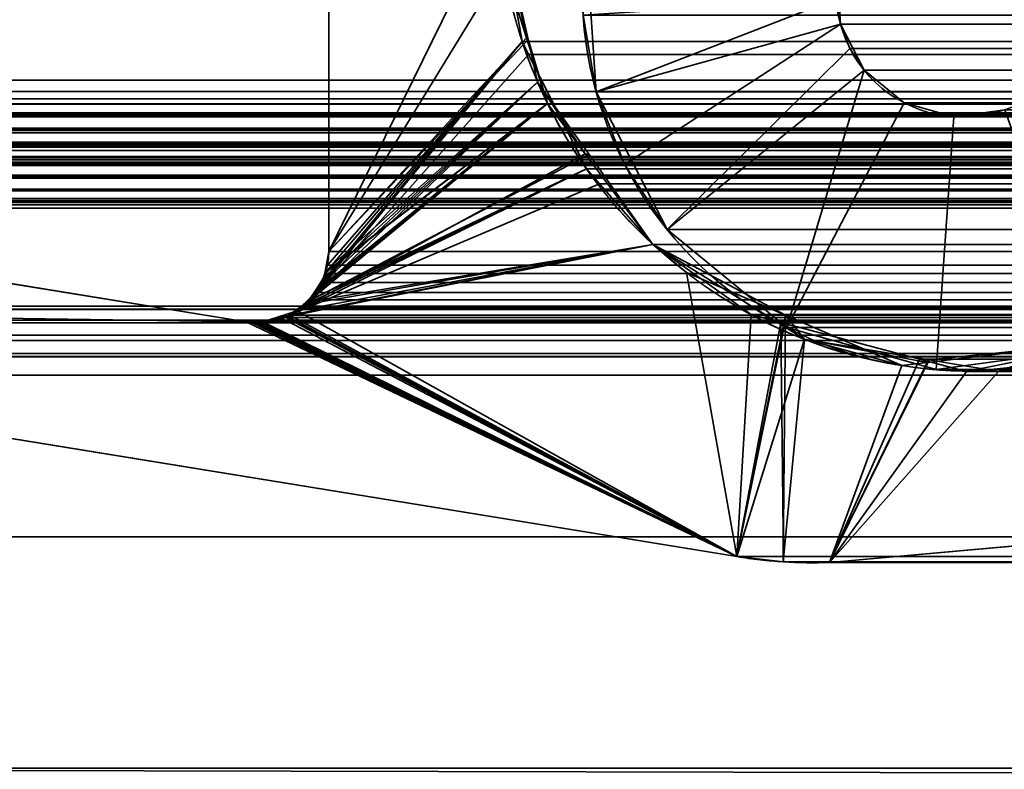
# Model space of a CAD drawing. Header units: millimetres. Extents: x -493 to 6693, y -115 to 145.
# Tile 394 of 656: x 1144.17 to 1150, y 1.64 to 6.08. Entities that reach past the tile are written whole.
import ezdxf

# ---------------------------------------------------------------- set-up
doc = ezdxf.new("R2010")
doc.units = ezdxf.units.MM
doc.layers.add('151', color=7, linetype='Continuous', true_color=0xffffff)

# ---------------------------------------------------------------- blocks, each defined once
blk = doc.blocks.new('UG_SURFACE_002')
at = {"layer": '151', "color": 252, "linetype": 'Continuous', "lineweight": 35}
for points in [[(2042.5, -15, 2200.2499), (2042.5, 135, 2200.2499), (957.5, 135, 2200.2499), (957.5, -15, 2200.2499)], [(1107.5, -15, 2050.2501), (1107.5, 135, 2050.2501), (1892.5, 135, 2050.2501), (1892.5, -15, 2050.2501)]]:
    blk.add_3dface(points, dxfattribs=at)
blk = doc.blocks.new('UG_SURFACE_115')
at = {"layer": '151', "color": 252, "linetype": 'Continuous', "lineweight": 35}
for points in [[(1147.5818, 5.6487, 2009.6681), (1147.5048, 6.1028, 2009.7451), (1147.5219, 6.5631, -7.75)], [(1147.5219, 6.5631, -7.75), (1147.5818, 5.6487, -7.75), (1147.5818, 5.6487, 2009.6681)], [(1149.0073, 6.3544, -7.75), (1149.0272, 6.0496, -7.75), (1147.5818, 5.6487, -7.75), (1147.5219, 6.5631, -7.75)], [(1149.0073, 6.3544, -7.75), (1149.0016, 6.2009, 2008.2483), (1149.0272, 6.0496, 2008.2228)], [(1149.0272, 6.0496, 2008.2228), (1149.0272, 6.0496, -7.75), (1149.0073, 6.3544, -7.75)], [(1149.0016, 6.2009, 2008.2483), (1147.5048, 6.1028, 2009.7451), (1147.5818, 5.6487, 2009.6681)], [(1147.5818, 5.6487, 2009.6681), (1147.7497, 5.2198, 2009.5003), (1149.0272, 6.0496, 2008.2228), (1149.0016, 6.2009, 2008.2483)], [(1149.0272, 6.0496, -7.75), (1149.1672, 5.778, -7.75), (1148.0014, 4.834, -7.75), (1147.5818, 5.6487, -7.75)], [(1149.0833, 5.9066, 2008.1668), (1149.0272, 6.0496, 2008.2228), (1147.7497, 5.2198, 2009.5003), (1148.0014, 4.834, 2009.2485)], [(1149.0272, 6.0496, -7.75), (1149.0833, 5.9066, 2008.1668), (1149.1672, 5.778, 2008.0829)], [(1149.0272, 6.0496, -7.75), (1149.0272, 6.0496, 2008.2228), (1149.0833, 5.9066, 2008.1668)], [(1149.1672, 5.778, 2008.0829), (1149.1672, 5.778, -7.75), (1149.0272, 6.0496, -7.75)], [(1148.0014, 4.834, 2009.2485), (1148.7111, 4.2542, 2008.539), (1149.1672, 5.778, 2008.0829), (1149.0833, 5.9066, 2008.1668)], [(1148.7111, 4.2542, -7.75), (1148.0014, 4.834, -7.75), (1149.1672, 5.778, -7.75), (1149.4037, 5.5847, -7.75)], [(1148.7111, 4.2542, 2008.539), (1149.4037, 5.5847, 2007.8464), (1149.1672, 5.778, 2008.0829)], [(1149.4037, 5.5847, 2007.8464), (1149.4037, 5.5847, -7.75), (1149.1672, 5.778, -7.75), (1149.1672, 5.778, 2008.0829)], [(1147.5818, 5.6487, -7.75), (1148.0014, 4.834, -7.75), (1148.0014, 4.834, 2009.2485)], [(1148.0014, 4.834, 2009.2485), (1147.7497, 5.2198, 2009.5003), (1147.5818, 5.6487, -7.75)], [(1147.7497, 5.2198, 2009.5003), (1147.5818, 5.6487, 2009.6681), (1147.5818, 5.6487, -7.75)], [(1149.6977, 5.5018, 2007.5524), (1149.4037, 5.5847, 2007.8464), (1148.7111, 4.2542, 2008.539), (1149.593, 4.0055, 2007.6571)], [(1149.4037, 5.5847, -7.75), (1149.6977, 5.5018, -7.75), (1149.593, 4.0055, -7.75), (1148.7111, 4.2542, -7.75)], [(1149.6977, 5.5018, 2007.5524), (1149.6977, 5.5018, -7.75), (1149.4037, 5.5847, -7.75), (1149.4037, 5.5847, 2007.8464)], [(1149.593, 4.0055, 2007.6571), (1150.501, 4.1291, 2006.7489), (1150.0003, 5.543, 2007.2496), (1149.6977, 5.5018, 2007.5524)], [(1149.6977, 5.5018, -7.75), (1150.0003, 5.543, -7.75), (1150.501, 4.1291, -7.75), (1149.593, 4.0055, -7.75)], [(1150.0003, 5.543, 2007.2496), (1150.0003, 5.543, -7.75), (1149.6977, 5.5018, -7.75), (1149.6977, 5.5018, 2007.5524)], [(1148.0014, 4.834, 2009.2485), (1148.0014, 4.834, -7.75), (1148.7111, 4.2542, -7.75), (1148.7111, 4.2542, 2008.539)], [(1148.7111, 4.2542, 2008.539), (1148.7111, 4.2542, -7.75), (1149.593, 4.0055, -7.75), (1149.593, 4.0055, 2007.6571)], [(1149.593, 4.0055, 2007.6571), (1149.593, 4.0055, -7.75), (1150.501, 4.1291, -7.75), (1150.501, 4.1291, 2006.7489)]]:
    blk.add_3dface(points, dxfattribs=at)
blk = doc.blocks.new('UG_SURFACE_116')
at = {"layer": '151', "color": 252, "linetype": 'Continuous', "lineweight": 35}
for points in [[(1147.5818, 5.6487, 2009.6681), (1147.5048, 6.1028, 2009.7451), (1147.5219, 6.5631, -7.75)], [(1147.5219, 6.5631, -7.75), (1147.5818, 5.6487, -7.75), (1147.5818, 5.6487, 2009.6681)], [(1149.0073, 6.3544, -7.75), (1149.0272, 6.0496, -7.75), (1147.5818, 5.6487, -7.75), (1147.5219, 6.5631, -7.75)], [(1149.0073, 6.3544, -7.75), (1149.0016, 6.2009, 2008.2483), (1149.0272, 6.0496, 2008.2228)], [(1149.0272, 6.0496, 2008.2228), (1149.0272, 6.0496, -7.75), (1149.0073, 6.3544, -7.75)], [(1149.0016, 6.2009, 2008.2483), (1147.5048, 6.1028, 2009.7451), (1147.5818, 5.6487, 2009.6681)], [(1147.5818, 5.6487, 2009.6681), (1147.7497, 5.2198, 2009.5003), (1149.0272, 6.0496, 2008.2228), (1149.0016, 6.2009, 2008.2483)], [(1149.0272, 6.0496, -7.75), (1149.1672, 5.778, -7.75), (1148.0014, 4.834, -7.75), (1147.5818, 5.6487, -7.75)], [(1149.0833, 5.9066, 2008.1668), (1149.0272, 6.0496, 2008.2228), (1147.7497, 5.2198, 2009.5003), (1148.0014, 4.834, 2009.2485)], [(1149.0272, 6.0496, -7.75), (1149.0833, 5.9066, 2008.1668), (1149.1672, 5.778, 2008.0829)], [(1149.0272, 6.0496, -7.75), (1149.0272, 6.0496, 2008.2228), (1149.0833, 5.9066, 2008.1668)], [(1149.1672, 5.778, 2008.0829), (1149.1672, 5.778, -7.75), (1149.0272, 6.0496, -7.75)], [(1148.0014, 4.834, 2009.2485), (1148.7111, 4.2542, 2008.539), (1149.1672, 5.778, 2008.0829), (1149.0833, 5.9066, 2008.1668)], [(1148.7111, 4.2542, -7.75), (1148.0014, 4.834, -7.75), (1149.1672, 5.778, -7.75), (1149.4037, 5.5847, -7.75)], [(1148.7111, 4.2542, 2008.539), (1149.4037, 5.5847, 2007.8464), (1149.1672, 5.778, 2008.0829)], [(1149.4037, 5.5847, 2007.8464), (1149.4037, 5.5847, -7.75), (1149.1672, 5.778, -7.75), (1149.1672, 5.778, 2008.0829)], [(1147.5818, 5.6487, -7.75), (1148.0014, 4.834, -7.75), (1148.0014, 4.834, 2009.2485)], [(1148.0014, 4.834, 2009.2485), (1147.7497, 5.2198, 2009.5003), (1147.5818, 5.6487, -7.75)], [(1147.7497, 5.2198, 2009.5003), (1147.5818, 5.6487, 2009.6681), (1147.5818, 5.6487, -7.75)], [(1149.6977, 5.5018, 2007.5524), (1149.4037, 5.5847, 2007.8464), (1148.7111, 4.2542, 2008.539), (1149.593, 4.0055, 2007.6571)], [(1149.4037, 5.5847, -7.75), (1149.6977, 5.5018, -7.75), (1149.593, 4.0055, -7.75), (1148.7111, 4.2542, -7.75)], [(1149.6977, 5.5018, 2007.5524), (1149.6977, 5.5018, -7.75), (1149.4037, 5.5847, -7.75), (1149.4037, 5.5847, 2007.8464)], [(1149.593, 4.0055, 2007.6571), (1150.501, 4.1291, 2006.7489), (1150.0003, 5.543, 2007.2496), (1149.6977, 5.5018, 2007.5524)], [(1149.6977, 5.5018, -7.75), (1150.0003, 5.543, -7.75), (1150.501, 4.1291, -7.75), (1149.593, 4.0055, -7.75)], [(1150.0003, 5.543, 2007.2496), (1150.0003, 5.543, -7.75), (1149.6977, 5.5018, -7.75), (1149.6977, 5.5018, 2007.5524)], [(1148.0014, 4.834, 2009.2485), (1148.0014, 4.834, -7.75), (1148.7111, 4.2542, -7.75), (1148.7111, 4.2542, 2008.539)], [(1148.7111, 4.2542, 2008.539), (1148.7111, 4.2542, -7.75), (1149.593, 4.0055, -7.75), (1149.593, 4.0055, 2007.6571)], [(1149.593, 4.0055, 2007.6571), (1149.593, 4.0055, -7.75), (1150.501, 4.1291, -7.75), (1150.501, 4.1291, 2006.7489)]]:
    blk.add_3dface(points, dxfattribs=at)
blk = doc.blocks.new('UG_SURFACE_118')
at = {"layer": '151', "color": 252, "linetype": 'Continuous', "lineweight": 35}
for points in [[(1135.5, -21.92, 2021.75), (1864.5, -21.92, 2021.75), (1864.5, 12.92, 2021.75), (1135.5, 12.92, 2021.75)], [(1137, -21.92, 2020.2501), (1137, 12.92, 2020.2501), (1863, 12.92, 2020.2501), (1863, -21.92, 2020.2501)], [(1147.5818, 5.6487, 2009.6681), (1147.5048, 6.1028, 2009.7451), (1149.0016, 6.2009, 2008.2483)], [(1149.0016, 6.2009, 2008.2483), (1149.0272, 6.0496, 2008.2228), (1147.7497, 5.2198, 2009.5003), (1147.5818, 5.6487, 2009.6681)], [(1850.9984, 6.2009, 2008.2483), (1850.9728, 6.0496, 2008.2228), (1149.0272, 6.0496, 2008.2228), (1149.0016, 6.2009, 2008.2483)], [(1147.5048, 6.1028, 2009.7451), (1147.5818, 5.6487, 2009.6681), (1852.4182, 5.6487, 2009.6681), (1852.4952, 6.1028, 2009.7451)], [(1148.0014, 4.834, 2009.2485), (1147.7497, 5.2198, 2009.5003), (1149.0272, 6.0496, 2008.2228), (1149.0833, 5.9066, 2008.1668)], [(1149.0272, 6.0496, 2008.2228), (1850.9728, 6.0496, 2008.2228), (1850.9167, 5.9066, 2008.1668)], [(1149.0833, 5.9066, 2008.1668), (1149.0272, 6.0496, 2008.2228), (1850.9167, 5.9066, 2008.1668)], [(1149.0833, 5.9066, 2008.1668), (1149.1672, 5.778, 2008.0829), (1148.7111, 4.2542, 2008.539), (1148.0014, 4.834, 2009.2485)], [(1850.9167, 5.9066, 2008.1668), (1850.8328, 5.778, 2008.0829), (1149.1672, 5.778, 2008.0829), (1149.0833, 5.9066, 2008.1668)], [(1149.1672, 5.778, 2008.0829), (1149.4037, 5.5847, 2007.8464), (1148.7111, 4.2542, 2008.539)], [(1850.5963, 5.5847, 2007.8464), (1149.4037, 5.5847, 2007.8464), (1149.1672, 5.778, 2008.0829), (1850.8328, 5.778, 2008.0829)], [(1852.2503, 5.2198, 2009.5003), (1147.5818, 5.6487, 2009.6681), (1147.7497, 5.2198, 2009.5003)], [(1852.2503, 5.2198, 2009.5003), (1852.4182, 5.6487, 2009.6681), (1147.5818, 5.6487, 2009.6681)], [(1149.593, 4.0055, 2007.6571), (1148.7111, 4.2542, 2008.539), (1149.4037, 5.5847, 2007.8464), (1149.6977, 5.5018, 2007.5524)], [(1850.3023, 5.5018, 2007.5524), (1149.6977, 5.5018, 2007.5524), (1149.4037, 5.5847, 2007.8464), (1850.5963, 5.5847, 2007.8464)], [(1149.6977, 5.5018, 2007.5524), (1150.0003, 5.543, 2007.2496), (1150.501, 4.1291, 2006.7489), (1149.593, 4.0055, 2007.6571)], [(1849.9997, 5.543, 2007.2496), (1150.0003, 5.543, 2007.2496), (1149.6977, 5.5018, 2007.5524), (1850.3023, 5.5018, 2007.5524)], [(1147.7497, 5.2198, 2009.5003), (1148.0014, 4.834, 2009.2485), (1851.9986, 4.834, 2009.2485), (1852.2503, 5.2198, 2009.5003)], [(1851.9986, 4.834, 2009.2485), (1148.0014, 4.834, 2009.2485), (1148.7111, 4.2542, 2008.539), (1851.2889, 4.2542, 2008.539)], [(1851.2889, 4.2542, 2008.539), (1148.7111, 4.2542, 2008.539), (1149.593, 4.0055, 2007.6571), (1850.407, 4.0055, 2007.6571)], [(1850.407, 4.0055, 2007.6571), (1149.593, 4.0055, 2007.6571), (1150.501, 4.1291, 2006.7489), (1849.499, 4.1291, 2006.7489)]]:
    blk.add_3dface(points, dxfattribs=at)
blk = doc.blocks.new('UG_SURFACE_121')
at = {"layer": '151', "color": 7, "linetype": 'Continuous', "lineweight": 35}
for points in [[(1146, 4.7035, -7.75), (1146, 10.8277, -7.75), (1147.0021, 10.5427, -7.75), (1147.0021, 6.7467, -7.75)], [(1147.0021, 6.7467, 2010.2479), (1147.0021, 10.5427, 2010.2479), (1146, 10.8277, 2011.25), (1146, 4.7035, 2011.25)], [(1146, 10.8277, -7.75), (1146, 4.7035, -7.75), (1146, 4.7035, 2011.25), (1146, 10.8277, 2011.25)], [(1146, 4.7035, -7.75), (1147.0021, 6.7467, -7.75), (1147.179, 5.9591, -7.75)], [(1146, 4.7035, 2011.25), (1147.0351, 6.3975, 2010.215), (1147.0021, 6.7467, 2010.2479)], [(1147.0021, 6.7467, -7.75), (1147.0351, 6.3975, 2010.215), (1147.1709, 5.9688, 2010.0791)], [(1147.1709, 5.9688, 2010.0791), (1147.179, 5.9591, -7.75), (1147.0021, 6.7467, -7.75)], [(1147.1709, 5.9688, 2010.0791), (1147.0351, 6.3975, 2010.215), (1146, 4.7035, 2011.25)], [(1147.179, 5.9591, -7.75), (1147.2358, 5.7063, -7.75), (1145.9777, 4.5852, -7.75), (1146, 4.7035, -7.75)], [(1147.2942, 5.5802, 2009.9559), (1147.1709, 5.9688, 2010.0791), (1146, 4.7035, 2011.25), (1145.9823, 4.5845, 2011.2677)], [(1147.179, 5.9591, -7.75), (1147.1709, 5.9688, 2010.0791), (1147.2942, 5.5802, 2009.9559)], [(1147.2942, 5.5802, 2009.9559), (1147.2358, 5.7063, -7.75), (1147.179, 5.9591, -7.75)], [(1145.8768, 4.4054, -7.75), (1147.2358, 5.7063, -7.75), (1147.5401, 5.278, -7.75)], [(1147.2358, 5.7063, -7.75), (1145.8768, 4.4054, -7.75), (1145.929, 4.4852, -7.75)], [(1145.929, 4.4852, -7.75), (1145.9711, 4.5494, -7.75), (1147.2358, 5.7063, -7.75)], [(1147.2358, 5.7063, -7.75), (1145.9711, 4.5494, -7.75), (1145.9777, 4.5852, -7.75)], [(1147.2358, 5.7063, -7.75), (1147.2942, 5.5802, 2009.9559), (1147.5168, 5.2824, 2009.7332)], [(1147.5168, 5.2824, 2009.7332), (1147.5401, 5.278, -7.75), (1147.2358, 5.7063, -7.75)], [(1147.5168, 5.2824, 2009.7332), (1147.2942, 5.5802, 2009.9559), (1145.8126, 4.3527, 2011.4374)], [(1145.8502, 4.3903, 2011.3997), (1145.8126, 4.3527, 2011.4374), (1147.2942, 5.5802, 2009.9559)], [(1147.2942, 5.5802, 2009.9559), (1145.9293, 4.4695, 2011.3206), (1145.8502, 4.3903, 2011.3997)], [(1145.9351, 4.4816, 2011.3149), (1145.9293, 4.4695, 2011.3206), (1147.2942, 5.5802, 2009.9559)], [(1147.2942, 5.5802, 2009.9559), (1145.9817, 4.5798, 2011.2684), (1145.9351, 4.4816, 2011.3149)], [(1145.9823, 4.5845, 2011.2677), (1145.9817, 4.5798, 2011.2684), (1147.2942, 5.5802, 2009.9559)], [(1148.4149, 2.8982, -7.75), (1139.3108, 4.381, -7.75), (1139.2921, 5.3024, -7.75), (1145.5108, 4.2872, -7.75)], [(1145.5108, 4.2872, 2011.7393), (1139.2921, 5.3024, 2017.9579), (1139.3108, 4.381, 2017.9391)], [(1145.5108, 4.2872, -7.75), (1139.2921, 5.3024, -7.75), (1139.2921, 5.3024, 2017.9579), (1145.5108, 4.2872, 2011.7393)], [(1145.8126, 4.3527, 2011.4374), (1147.9179, 4.7463, 2009.3322), (1147.5168, 5.2824, 2009.7332)], [(1147.5401, 5.278, -7.75), (1147.9179, 4.7463, -7.75), (1145.8768, 4.4054, -7.75)], [(1147.5401, 5.278, -7.75), (1147.5168, 5.2824, 2009.7332), (1147.9179, 4.7463, 2009.3322)], [(1147.9179, 4.7463, 2009.3322), (1147.9179, 4.7463, -7.75), (1147.5401, 5.278, -7.75)], [(1148.4149, 2.8982, -7.75), (1145.7493, 4.3179, -7.75), (1147.9179, 4.7463, -7.75), (1148.6952, 4.2603, -7.75)], [(1147.9179, 4.7463, -7.75), (1145.7493, 4.3179, -7.75), (1145.8508, 4.3876, -7.75)], [(1145.8126, 4.3527, 2011.4374), (1148.4149, 2.8982, 2008.8351), (1148.1161, 4.5793, 2009.1338), (1147.9179, 4.7463, 2009.3322)], [(1145.8508, 4.3876, -7.75), (1145.8768, 4.4054, -7.75), (1147.9179, 4.7463, -7.75)], [(1147.9179, 4.7463, -7.75), (1148.1161, 4.5793, 2009.1338), (1148.7015, 4.3266, 2008.5485)], [(1147.9179, 4.7463, -7.75), (1147.9179, 4.7463, 2009.3322), (1148.1161, 4.5793, 2009.1338)], [(1148.7015, 4.3266, 2008.5485), (1148.6952, 4.2603, -7.75), (1147.9179, 4.7463, -7.75)], [(1145.9777, 4.5852, -7.75), (1145.9823, 4.5845, 2011.2677), (1146, 4.7035, 2011.25)], [(1146, 4.7035, 2011.25), (1146, 4.7035, -7.75), (1145.9777, 4.5852, -7.75)], [(1145.9711, 4.5494, -7.75), (1145.929, 4.4852, -7.75), (1145.9351, 4.4816, 2011.3149)], [(1145.9711, 4.5494, -7.75), (1145.9351, 4.4816, 2011.3149), (1145.9817, 4.5798, 2011.2684)], [(1145.9817, 4.5798, 2011.2684), (1145.9777, 4.5852, -7.75), (1145.9711, 4.5494, -7.75)], [(1145.9817, 4.5798, 2011.2684), (1145.9823, 4.5845, 2011.2677), (1145.9777, 4.5852, -7.75)], [(1148.7015, 4.3266, 2008.5485), (1148.1161, 4.5793, 2009.1338), (1148.4149, 2.8982, 2008.8351)], [(1145.8768, 4.4054, -7.75), (1145.8502, 4.3903, 2011.3997), (1145.9293, 4.4695, 2011.3206)], [(1145.9293, 4.4695, 2011.3206), (1145.929, 4.4852, -7.75), (1145.8768, 4.4054, -7.75)], [(1145.9293, 4.4695, 2011.3206), (1145.9351, 4.4816, 2011.3149), (1145.929, 4.4852, -7.75)], [(1139.3108, 4.381, 2017.9391), (1148.4149, 2.8982, 2008.8351), (1145.5448, 4.2832, 2011.7052), (1145.5108, 4.2872, 2011.7393)], [(1139.3108, 4.381, -7.75), (1148.4149, 2.8982, -7.75), (1148.4149, 2.8982, 2008.8351), (1139.3108, 4.381, 2017.9391)], [(1145.8126, 4.3527, 2011.4374), (1145.8508, 4.3876, -7.75), (1145.7493, 4.3179, -7.75)], [(1145.8126, 4.3527, 2011.4374), (1145.8502, 4.3903, 2011.3997), (1145.8508, 4.3876, -7.75)], [(1145.8768, 4.4054, -7.75), (1145.8508, 4.3876, -7.75), (1145.8502, 4.3903, 2011.3997)], [(1145.6096, 4.2884, -7.75), (1145.6103, 4.2858, 2011.6396), (1145.7409, 4.329, 2011.5092)], [(1145.7409, 4.329, 2011.5092), (1145.7429, 4.3165, -7.75), (1145.6096, 4.2884, -7.75)], [(1145.6096, 4.2884, -7.75), (1145.7429, 4.3165, -7.75), (1148.4149, 2.8982, -7.75)], [(1148.4149, 2.8982, 2008.8351), (1145.7409, 4.329, 2011.5092), (1145.6103, 4.2858, 2011.6396)], [(1148.4149, 2.8982, 2008.8351), (1145.8126, 4.3527, 2011.4374), (1145.7409, 4.329, 2011.5092)], [(1145.7493, 4.3179, -7.75), (1145.7409, 4.329, 2011.5092), (1145.8126, 4.3527, 2011.4374)], [(1145.7493, 4.3179, -7.75), (1145.7429, 4.3165, -7.75), (1145.7409, 4.329, 2011.5092)], [(1145.7429, 4.3165, -7.75), (1145.7493, 4.3179, -7.75), (1148.4149, 2.8982, -7.75)], [(1148.7015, 4.3266, 2008.5485), (1148.4149, 2.8982, 2008.8351), (1148.6882, 2.8675, 2008.5618)], [(1148.6882, 2.8675, 2008.5618), (1148.9632, 2.8635, 2008.287), (1149.3915, 4.0287, 2007.8585), (1148.7015, 4.3266, 2008.5485)], [(1148.815, 4.1854, -7.75), (1148.6952, 4.2603, -7.75), (1148.7015, 4.3266, 2008.5485)], [(1148.815, 4.1854, -7.75), (1148.7015, 4.3266, 2008.5485), (1149.3915, 4.0287, 2007.8585)], [(1145.5108, 4.2872, -7.75), (1145.5448, 4.2832, -7.75), (1148.4149, 2.8982, -7.75)], [(1145.5448, 4.2832, -7.75), (1145.5108, 4.2872, -7.75), (1145.5108, 4.2872, 2011.7393), (1145.5448, 4.2832, 2011.7052)], [(1145.5448, 4.2832, -7.75), (1145.5787, 4.2819, -7.75), (1148.4149, 2.8982, -7.75)], [(1145.5787, 4.2819, 2011.6713), (1145.5448, 4.2832, 2011.7052), (1148.4149, 2.8982, 2008.8351)], [(1145.5448, 4.2832, 2011.7052), (1145.5787, 4.2819, 2011.6713), (1145.5787, 4.2819, -7.75), (1145.5448, 4.2832, -7.75)], [(1148.4149, 2.8982, -7.75), (1145.5787, 4.2819, -7.75), (1145.6096, 4.2884, -7.75)], [(1145.6003, 4.2825, 2011.6496), (1145.6096, 4.2884, -7.75), (1145.5787, 4.2819, -7.75)], [(1148.4149, 2.8982, 2008.8351), (1145.6003, 4.2825, 2011.6496), (1145.5787, 4.2819, 2011.6713)], [(1145.5787, 4.2819, -7.75), (1145.5787, 4.2819, 2011.6713), (1145.6003, 4.2825, 2011.6496)], [(1145.6003, 4.2825, 2011.6496), (1145.6103, 4.2858, 2011.6396), (1145.6096, 4.2884, -7.75)], [(1145.6103, 4.2858, 2011.6396), (1145.6003, 4.2825, 2011.6496), (1148.4149, 2.8982, 2008.8351)], [(1148.6952, 4.2603, -7.75), (1148.815, 4.1854, -7.75), (1148.4149, 2.8982, -7.75)], [(1148.6882, 2.8675, -7.75), (1148.4149, 2.8982, -7.75), (1148.815, 4.1854, -7.75)], [(1148.815, 4.1854, -7.75), (1149.5521, 4.0629, -7.75), (1148.9632, 2.8635, -7.75), (1148.6882, 2.8675, -7.75)], [(1148.815, 4.1854, -7.75), (1149.3915, 4.0287, 2007.8585), (1149.5408, 4.0464, 2007.7093)], [(1149.5408, 4.0464, 2007.7093), (1149.5521, 4.0629, -7.75), (1148.815, 4.1854, -7.75)], [(1150.375, 4.1452, 2006.875), (1149.5408, 4.0464, 2007.7093), (1148.9632, 2.8635, 2008.287), (1151.6658, 3.1071, 2005.5842)], [(1149.5521, 4.0629, -7.75), (1149.5408, 4.0464, 2007.7093), (1150.375, 4.1452, 2006.875)], [(1150.375, 4.1452, 2006.875), (1149.9634, 3.9946, -7.75), (1149.5521, 4.0629, -7.75)], [(1150.375, 4.1452, 2006.875), (1150.3707, 4.0877, -7.75), (1149.9634, 3.9946, -7.75)], [(1151.6658, 3.1071, -7.75), (1148.9632, 2.8635, -7.75), (1149.9634, 3.9946, -7.75), (1150.3707, 4.0877, -7.75)], [(1149.5521, 4.0629, -7.75), (1149.9634, 3.9946, -7.75), (1148.9632, 2.8635, -7.75)], [(1149.5408, 4.0464, 2007.7093), (1149.3915, 4.0287, 2007.8585), (1148.9632, 2.8635, 2008.287)], [(1148.9632, 2.8635, -7.75), (1151.6658, 3.1071, -7.75), (1151.6658, 3.1071, 2005.5842), (1148.9632, 2.8635, 2008.287)], [(1148.6882, 2.8675, 2008.5618), (1148.4149, 2.8982, 2008.8351), (1148.4149, 2.8982, -7.75), (1148.6882, 2.8675, -7.75)], [(1148.6882, 2.8675, -7.75), (1148.9632, 2.8635, -7.75), (1148.9632, 2.8635, 2008.287), (1148.6882, 2.8675, 2008.5618)]]:
    blk.add_3dface(points, dxfattribs=at)
blk = doc.blocks.new('UG_SURFACE_122')
at = {"layer": '151', "color": 7, "linetype": 'Continuous', "lineweight": 35}
for points in [[(1138.9384, 5.7187, 2018.3115), (1138.9384, 10.8663, 2018.3115), (1861.0616, 10.8663, 2018.3115), (1861.0616, 5.7187, 2018.3115)], [(1146, 10.8277, 2011.25), (1146, 4.7035, 2011.25), (1854, 4.7035, 2011.25), (1854, 10.8277, 2011.25)], [(1147.0021, 10.5427, 2010.2479), (1147.0021, 6.7467, 2010.2479), (1146, 4.7035, 2011.25), (1146, 10.8277, 2011.25)], [(1147.0021, 6.7467, 2010.2479), (1147.1442, 5.9463, 2010.1058), (1145.9923, 4.6228, 2011.2576), (1146, 4.7035, 2011.25)], [(1147.1442, 5.9463, 2010.1058), (1147.0021, 6.7467, 2010.2479), (1852.9979, 6.7467, 2010.2479)], [(1147.1442, 5.9463, 2010.1058), (1852.9979, 6.7467, 2010.2479), (1852.8557, 5.9462, 2010.1056)], [(1863.4353, 5.5775, 2020.6852), (1862.0888, 6.3541, 2019.3388), (1137.9112, 6.3541, 2019.3388), (1136.5647, 5.5775, 2020.6852)], [(1145.8895, 4.4187, 2011.3604), (1147.1442, 5.9463, 2010.1058), (1147.1823, 5.871, 2010.0677)], [(1147.1442, 5.9463, 2010.1058), (1145.8895, 4.4187, 2011.3604), (1145.9191, 4.4624, 2011.3308)], [(1145.9191, 4.4624, 2011.3308), (1145.9587, 4.521, 2011.2913), (1147.1442, 5.9463, 2010.1058)], [(1147.1442, 5.9463, 2010.1058), (1145.9587, 4.521, 2011.2913), (1145.9758, 4.5731, 2011.2741)], [(1145.9758, 4.5731, 2011.2741), (1145.9923, 4.6228, 2011.2576), (1147.1442, 5.9463, 2010.1058)], [(1852.8557, 5.9462, 2010.1056), (1852.8177, 5.871, 2010.0677), (1147.1823, 5.871, 2010.0677), (1147.1442, 5.9463, 2010.1058)], [(1147.1823, 5.871, 2010.0677), (1147.5244, 5.1937, 2009.7256), (1145.8895, 4.4187, 2011.3604)], [(1147.1823, 5.871, 2010.0677), (1852.8177, 5.871, 2010.0677), (1852.4755, 5.1935, 2009.7256)], [(1147.5244, 5.1937, 2009.7256), (1147.1823, 5.871, 2010.0677), (1852.4755, 5.1935, 2009.7256)], [(1138.9384, 5.7187, 2018.3115), (1861.0564, 5.6534, 2018.3065), (1861.0557, 5.6507, 2018.3058)], [(1138.9384, 5.7187, 2018.3115), (1861.0616, 5.7187, 2018.3115), (1861.0564, 5.6534, 2018.3065)], [(1861.0557, 5.6507, 2018.3058), (1138.9474, 5.6514, 2018.3027), (1138.9384, 5.7187, 2018.3115)], [(1138.9474, 5.6514, 2018.3027), (1861.0557, 5.6507, 2018.3058), (1861.0271, 5.5518, 2018.2772)], [(1138.9531, 5.6087, 2018.297), (1138.9474, 5.6514, 2018.3027), (1861.0271, 5.5518, 2018.2772)], [(1138.9531, 5.6087, 2018.297), (1861.0271, 5.5518, 2018.2772), (1861.012, 5.5272, 2018.2619)], [(1861.012, 5.5272, 2018.2619), (1138.9871, 5.5255, 2018.2629), (1138.9531, 5.6087, 2018.297)], [(1136.5647, 5.5775, 2020.6852), (1136.4948, 5.5146, 2020.7553), (1863.5043, 5.5123, 2020.7543)], [(1863.5043, 5.5123, 2020.7543), (1863.4353, 5.5775, 2020.6852), (1136.5647, 5.5775, 2020.6852)], [(1136.48, 5.5013, 2020.7701), (1136.4424, 5.4348, 2020.8075), (1863.5571, 5.4344, 2020.807)], [(1136.4948, 5.5146, 2020.7553), (1136.48, 5.5013, 2020.7701), (1863.5294, 5.4886, 2020.7794)], [(1136.48, 5.5013, 2020.7701), (1863.5571, 5.4344, 2020.807), (1863.5294, 5.4886, 2020.7794)], [(1863.5294, 5.4886, 2020.7794), (1863.5043, 5.5123, 2020.7543), (1136.4948, 5.5146, 2020.7553)], [(1138.9871, 5.5255, 2018.2629), (1861.012, 5.5272, 2018.2619), (1860.9639, 5.449, 2018.214)], [(1138.9925, 5.5122, 2018.2574), (1138.9871, 5.5255, 2018.2629), (1860.9639, 5.449, 2018.214)], [(1138.9925, 5.5122, 2018.2574), (1860.9639, 5.449, 2018.214), (1860.9353, 5.4249, 2018.1854)], [(1860.9353, 5.4249, 2018.1854), (1139.0641, 5.4223, 2018.1859), (1138.9925, 5.5122, 2018.2574)], [(1136.4354, 5.4222, 2020.8147), (1136.4158, 5.3416, 2020.8342), (1863.5839, 5.331, 2020.834)], [(1136.4366, 5.4244, 2020.8135), (1136.4354, 5.4222, 2020.8147), (1863.5681, 5.4131, 2020.818)], [(1136.4354, 5.4222, 2020.8147), (1863.5839, 5.331, 2020.834), (1863.5681, 5.4131, 2020.818)], [(1136.4424, 5.4348, 2020.8075), (1136.4366, 5.4244, 2020.8135), (1863.5626, 5.4236, 2020.8127)], [(1863.5681, 5.4131, 2020.818), (1863.5626, 5.4236, 2020.8127), (1136.4366, 5.4244, 2020.8135)], [(1863.5626, 5.4236, 2020.8127), (1863.5571, 5.4344, 2020.807), (1136.4424, 5.4348, 2020.8075)], [(1139.0641, 5.4223, 2018.1859), (1860.9353, 5.4249, 2018.1854), (1860.8527, 5.3547, 2018.1026)], [(1139.0761, 5.4072, 2018.1739), (1139.0641, 5.4223, 2018.1859), (1860.8527, 5.3547, 2018.1026)], [(1139.0761, 5.4072, 2018.1739), (1860.8527, 5.3547, 2018.1026), (1860.8342, 5.3481, 2018.0843)], [(1860.8342, 5.3481, 2018.0843), (1139.1673, 5.3523, 2018.0829), (1139.0761, 5.4072, 2018.1739)], [(1863.5839, 5.331, 2020.834), (1136.4154, 5.3315, 2020.8347), (1136.4142, 5.3011, 2020.8359)], [(1863.5839, 5.331, 2020.834), (1136.4142, 5.3011, 2020.8359), (1136.4235, 5.2316, 2020.8266)], [(1136.4158, 5.3416, 2020.8342), (1136.4154, 5.3315, 2020.8347), (1863.5839, 5.331, 2020.834)], [(1136.4235, 5.2316, 2020.8266), (1863.5856, 5.3226, 2020.8356), (1863.5839, 5.331, 2020.834)], [(1136.4235, 5.2316, 2020.8266), (1863.5765, 5.2316, 2020.8266), (1863.5856, 5.3226, 2020.8356)], [(1139.2186, 5.3214, 2018.0314), (1139.1673, 5.3523, 2018.0829), (1860.8342, 5.3481, 2018.0843)], [(1139.2921, 5.3024, 2017.9579), (1139.2186, 5.3214, 2018.0314), (1860.8342, 5.3481, 2018.0843)], [(1860.8342, 5.3481, 2018.0843), (1860.7079, 5.3024, 2017.9579), (1139.2921, 5.3024, 2017.9579)], [(1145.5108, 4.2872, 2011.7393), (1139.2921, 5.3024, 2017.9579), (1860.7079, 5.3024, 2017.9579), (1854.4892, 4.2872, 2011.7393)], [(1148.4149, 2.8982, 2008.8351), (1139.3108, 4.381, 2017.9391), (1139.2921, 5.3024, 2017.9579), (1145.5108, 4.2872, 2011.7393)], [(1862.5292, 5.2483, 2019.7792), (1863.1932, 5.0016, 2020.4432), (1136.8068, 5.0016, 2020.4432), (1137.4708, 5.2483, 2019.7792)], [(1137.4708, 5.2483, 2019.7792), (1137.5657, 5.2609, 2019.6843), (1862.4343, 5.2601, 2019.6843)], [(1862.4343, 5.2601, 2019.6843), (1862.5292, 5.2483, 2019.7792), (1137.4708, 5.2483, 2019.7792)], [(1862.393, 5.2652, 2019.6431), (1137.5657, 5.2609, 2019.6843), (1137.6022, 5.2657, 2019.6478)], [(1862.393, 5.2652, 2019.6431), (1862.4343, 5.2601, 2019.6843), (1137.5657, 5.2609, 2019.6843)], [(1137.6022, 5.2657, 2019.6478), (1862.3434, 5.2471, 2019.5935), (1862.393, 5.2652, 2019.6431)], [(1137.6022, 5.2657, 2019.6478), (1137.6568, 5.2479, 2019.5932), (1862.3434, 5.2471, 2019.5935)], [(1862.26, 5.2166, 2019.51), (1137.6568, 5.2479, 2019.5932), (1137.7264, 5.2251, 2019.5236)], [(1862.26, 5.2166, 2019.51), (1862.3434, 5.2471, 2019.5935), (1137.6568, 5.2479, 2019.5932)], [(1136.4275, 5.2218, 2020.8225), (1863.5725, 5.2218, 2020.8225), (1863.5765, 5.2316, 2020.8266), (1136.4235, 5.2316, 2020.8266)], [(1863.5403, 5.1444, 2020.7903), (1136.4275, 5.2218, 2020.8225), (1136.4596, 5.1447, 2020.7903)], [(1863.5403, 5.1444, 2020.7903), (1863.5725, 5.2218, 2020.8225), (1136.4275, 5.2218, 2020.8225)], [(1137.7264, 5.2251, 2019.5236), (1862.2594, 5.2161, 2019.5093), (1862.26, 5.2166, 2019.51)], [(1137.7264, 5.2251, 2019.5236), (1137.7397, 5.2137, 2019.5103), (1862.2594, 5.2161, 2019.5093)], [(1862.2594, 5.2161, 2019.5093), (1137.7397, 5.2137, 2019.5103), (1137.8065, 5.1556, 2019.4435)], [(1137.8065, 5.1556, 2019.4435), (1862.1938, 5.1547, 2019.444), (1862.2594, 5.2161, 2019.5093)], [(1145.7698, 4.3276, 2011.4801), (1147.5244, 5.1937, 2009.7256), (1147.602, 5.1055, 2009.6481)], [(1147.5244, 5.1937, 2009.7256), (1145.7698, 4.3276, 2011.4801), (1145.8291, 4.3727, 2011.421)], [(1145.8291, 4.3727, 2011.421), (1145.8895, 4.4187, 2011.3604), (1147.5244, 5.1937, 2009.7256)], [(1852.4755, 5.1935, 2009.7256), (1852.398, 5.1054, 2009.6481), (1147.602, 5.1055, 2009.6481), (1147.5244, 5.1937, 2009.7256)], [(1863.5403, 5.1444, 2020.7903), (1136.4596, 5.1447, 2020.7903), (1136.4657, 5.1377, 2020.7844)], [(1136.4657, 5.1377, 2020.7844), (1863.5345, 5.1375, 2020.7844), (1863.5403, 5.1444, 2020.7903)], [(1863.5345, 5.1375, 2020.7844), (1136.4657, 5.1377, 2020.7844), (1136.5267, 5.0664, 2020.7233)], [(1863.4803, 5.0724, 2020.7303), (1863.5345, 5.1375, 2020.7844), (1136.5267, 5.0664, 2020.7233)], [(1862.1894, 5.1506, 2019.4395), (1137.8065, 5.1556, 2019.4435), (1137.8069, 5.1552, 2019.443)], [(1862.1894, 5.1506, 2019.4395), (1862.1938, 5.1547, 2019.444), (1137.8065, 5.1556, 2019.4435)], [(1137.8069, 5.1552, 2019.443), (1862.1465, 5.0731, 2019.3965), (1862.1894, 5.1506, 2019.4395)], [(1137.8069, 5.1552, 2019.443), (1137.8535, 5.0731, 2019.3965), (1862.1465, 5.0731, 2019.3965)], [(1863.4682, 5.0661, 2020.7181), (1863.4803, 5.0724, 2020.7303), (1136.5267, 5.0664, 2020.7233)], [(1862.1328, 5.0214, 2019.3827), (1137.8535, 5.0731, 2019.3965), (1137.8715, 4.9803, 2019.3784)], [(1862.1328, 5.0214, 2019.3827), (1862.1465, 5.0731, 2019.3965), (1137.8535, 5.0731, 2019.3965)], [(1147.602, 5.1055, 2009.6481), (1147.9179, 4.7463, 2009.3322), (1145.7698, 4.3276, 2011.4801)], [(1147.602, 5.1055, 2009.6481), (1852.398, 5.1054, 2009.6481), (1852.0821, 4.7463, 2009.3322), (1147.9179, 4.7463, 2009.3322)], [(1136.5267, 5.0664, 2020.7233), (1136.5314, 5.0638, 2020.7186), (1863.4682, 5.0661, 2020.7181)], [(1863.3832, 5.022, 2020.6332), (1863.4682, 5.0661, 2020.7181), (1136.5314, 5.0638, 2020.7186)], [(1136.5314, 5.0638, 2020.7186), (1136.616, 5.018, 2020.6339), (1863.3832, 5.022, 2020.6332)], [(1863.3832, 5.022, 2020.6332), (1136.616, 5.018, 2020.6339), (1136.6394, 5.0054, 2020.6108)], [(1863.3413, 5.0002, 2020.5913), (1863.3832, 5.022, 2020.6332), (1136.6394, 5.0054, 2020.6108)], [(1137.8715, 4.9803, 2019.3784), (1862.1284, 4.9608, 2019.3784), (1862.1328, 5.0214, 2019.3827)], [(1136.6394, 5.0054, 2020.6108), (1136.7071, 4.999, 2020.5429), (1863.2932, 5.0006, 2020.5433)], [(1863.2932, 5.0006, 2020.5433), (1863.3413, 5.0002, 2020.5913), (1136.6394, 5.0054, 2020.6108)], [(1136.7071, 4.999, 2020.5429), (1136.763, 4.9938, 2020.4871), (1863.1932, 5.0016, 2020.4432)], [(1863.1932, 5.0016, 2020.4432), (1863.2932, 5.0006, 2020.5433), (1136.7071, 4.999, 2020.5429)], [(1136.763, 4.9938, 2020.4871), (1136.8068, 5.0016, 2020.4432), (1863.1932, 5.0016, 2020.4432)], [(1862.175, 1.6459, 2019.4249), (1862.1284, 4.9608, 2019.3784), (1137.8716, 4.9608, 2019.3784), (1137.825, 1.6459, 2019.4249)], [(1137.8715, 4.9803, 2019.3784), (1137.8716, 4.9608, 2019.3784), (1862.1284, 4.9608, 2019.3784)], [(1147.9179, 4.7463, 2009.3322), (1148.5, 4.3308, 2008.75), (1148.4149, 2.8982, 2008.8351), (1145.7698, 4.3276, 2011.4801)], [(1147.9179, 4.7463, 2009.3322), (1852.0821, 4.7463, 2009.3322), (1851.5, 4.3308, 2008.75)], [(1148.5, 4.3308, 2008.75), (1147.9179, 4.7463, 2009.3322), (1851.5, 4.3308, 2008.75)], [(1854.0145, 4.5934, 2011.2646), (1146, 4.7035, 2011.25), (1145.9923, 4.6228, 2011.2576)], [(1854.0145, 4.5934, 2011.2646), (1854, 4.7035, 2011.25), (1146, 4.7035, 2011.25)], [(1145.9923, 4.6228, 2011.2576), (1145.9758, 4.5731, 2011.2741), (1854.023, 4.5726, 2011.2729)], [(1145.9923, 4.6228, 2011.2576), (1854.023, 4.5726, 2011.2729), (1854.0145, 4.5934, 2011.2646)], [(1854.054, 4.4968, 2011.3039), (1145.9758, 4.5731, 2011.2741), (1145.9587, 4.521, 2011.2913)], [(1854.054, 4.4968, 2011.3039), (1854.023, 4.5726, 2011.2729), (1145.9758, 4.5731, 2011.2741)], [(1145.9587, 4.521, 2011.2913), (1145.9191, 4.4624, 2011.3308), (1854.0808, 4.4629, 2011.3308)], [(1145.9587, 4.521, 2011.2913), (1854.0808, 4.4629, 2011.3308), (1854.054, 4.4968, 2011.3039)], [(1854.1372, 4.392, 2011.3871), (1145.9191, 4.4624, 2011.3308), (1145.8895, 4.4187, 2011.3604)], [(1854.1372, 4.392, 2011.3871), (1854.0808, 4.4629, 2011.3308), (1145.9191, 4.4624, 2011.3308)], [(1139.1783, 4.3634, 2018.0717), (1139.3108, 4.381, 2017.9391), (1860.6892, 4.381, 2017.9391), (1860.8217, 4.3634, 2018.0717)], [(1139.3108, 4.381, 2017.9391), (1148.4149, 2.8982, 2008.8351), (1851.5851, 2.8982, 2008.8351), (1860.6892, 4.381, 2017.9391)], [(1854.2793, 4.3064, 2011.5294), (1145.8291, 4.3727, 2011.421), (1145.7698, 4.3276, 2011.4801)], [(1145.8895, 4.4187, 2011.3604), (1145.8291, 4.3727, 2011.421), (1854.1702, 4.3721, 2011.4202)], [(1854.2793, 4.3064, 2011.5294), (1854.1702, 4.3721, 2011.4202), (1145.8291, 4.3727, 2011.421)], [(1145.8895, 4.4187, 2011.3604), (1854.1702, 4.3721, 2011.4202), (1854.1372, 4.392, 2011.3871)], [(1139.1747, 4.3615, 2018.0752), (1860.8253, 4.3615, 2018.0752), (1860.9428, 4.2979, 2018.1928), (1139.0572, 4.2979, 2018.1928)], [(1860.8253, 4.3615, 2018.0752), (1139.1747, 4.3615, 2018.0752), (1139.1783, 4.3634, 2018.0717)], [(1860.8217, 4.3634, 2018.0717), (1860.8253, 4.3615, 2018.0752), (1139.1783, 4.3634, 2018.0717)], [(1854.2854, 4.3054, 2011.5354), (1145.7138, 4.3142, 2011.5361), (1145.593, 4.2853, 2011.657)], [(1145.593, 4.2853, 2011.657), (1145.7138, 4.3142, 2011.5361), (1148.4149, 2.8982, 2008.8351)], [(1145.7698, 4.3276, 2011.4801), (1145.7138, 4.3142, 2011.5361), (1854.2854, 4.3054, 2011.5354)], [(1145.7138, 4.3142, 2011.5361), (1145.7698, 4.3276, 2011.4801), (1148.4149, 2.8982, 2008.8351)], [(1145.7698, 4.3276, 2011.4801), (1854.2854, 4.3054, 2011.5354), (1854.2793, 4.3064, 2011.5294)], [(1148.4149, 2.8982, 2008.8351), (1148.5, 4.3308, 2008.75), (1148.675, 4.2844, 2008.575)], [(1851.5, 4.3308, 2008.75), (1851.325, 4.2844, 2008.575), (1148.675, 4.2844, 2008.575), (1148.5, 4.3308, 2008.75)], [(1860.9719, 4.2823, 2018.2219), (1138.965, 4.2089, 2018.285), (1139.0281, 4.2823, 2018.2219)], [(1860.9719, 4.2823, 2018.2219), (1861.035, 4.2089, 2018.285), (1138.965, 4.2089, 2018.285)], [(1139.0281, 4.2823, 2018.2219), (1139.0572, 4.2979, 2018.1928), (1860.9428, 4.2979, 2018.1928), (1860.9719, 4.2823, 2018.2219)], [(1145.5619, 4.2822, 2011.688), (1145.5108, 4.2872, 2011.7393), (1854.4892, 4.2872, 2011.7393)], [(1145.5108, 4.2872, 2011.7393), (1145.5619, 4.2822, 2011.688), (1148.4149, 2.8982, 2008.8351)], [(1145.5787, 4.2819, 2011.6713), (1145.5619, 4.2822, 2011.688), (1854.4892, 4.2872, 2011.7393)], [(1145.5619, 4.2822, 2011.688), (1145.5787, 4.2819, 2011.6713), (1148.4149, 2.8982, 2008.8351)], [(1854.4892, 4.2872, 2011.7393), (1854.4213, 4.2819, 2011.6713), (1145.5787, 4.2819, 2011.6713)], [(1854.4068, 4.2844, 2011.6568), (1145.593, 4.2853, 2011.657), (1145.5787, 4.2819, 2011.6713)], [(1148.4149, 2.8982, 2008.8351), (1145.5787, 4.2819, 2011.6713), (1145.593, 4.2853, 2011.657)], [(1145.5787, 4.2819, 2011.6713), (1854.4213, 4.2819, 2011.6713), (1854.4068, 4.2844, 2011.6568)], [(1145.593, 4.2853, 2011.657), (1854.4068, 4.2844, 2011.6568), (1854.2854, 4.3054, 2011.5354)], [(1148.6899, 2.8674, 2008.5602), (1148.4149, 2.8982, 2008.8351), (1148.675, 4.2844, 2008.575)], [(1148.675, 4.2844, 2008.575), (1149.4955, 4.0667, 2007.7546), (1148.9632, 2.8635, 2008.287), (1148.6899, 2.8674, 2008.5602)], [(1148.675, 4.2844, 2008.575), (1851.325, 4.2844, 2008.575), (1850.5045, 4.0667, 2007.7546), (1149.4955, 4.0667, 2007.7546)], [(1138.9385, 4.178, 2018.3115), (1138.965, 4.2089, 2018.285), (1861.035, 4.2089, 2018.285), (1861.0615, 4.178, 2018.3115)], [(1861.0959, 4.1013, 2018.3458), (1138.9041, 4.1013, 2018.3458), (1138.9385, 4.178, 2018.3115)], [(1861.0615, 4.178, 2018.3115), (1861.0959, 4.1013, 2018.3458), (1138.9385, 4.178, 2018.3115)], [(1861.1224, 3.9715, 2018.3723), (1138.8776, 3.9715, 2018.3723), (1138.8956, 4.0824, 2018.3544)], [(1138.8956, 4.0824, 2018.3544), (1138.9041, 4.1013, 2018.3458), (1861.0959, 4.1013, 2018.3458), (1861.1044, 4.0824, 2018.3544)], [(1861.1044, 4.0824, 2018.3544), (1861.1224, 3.9715, 2018.3723), (1138.8956, 4.0824, 2018.3544)], [(1151.6658, 3.1071, 2005.5842), (1148.9632, 2.8635, 2008.287), (1149.7726, 3.9932, 2007.4773), (1150.3565, 4.1129, 2006.8934)], [(1850.2274, 3.9932, 2007.4773), (1150.3565, 4.1129, 2006.8934), (1149.7726, 3.9932, 2007.4773)], [(1149.4955, 4.0667, 2007.7546), (1149.7726, 3.9932, 2007.4773), (1148.9632, 2.8635, 2008.287)], [(1149.7726, 3.9932, 2007.4773), (1149.4955, 4.0667, 2007.7546), (1850.5045, 4.0667, 2007.7546)], [(1149.7726, 3.9932, 2007.4773), (1850.5045, 4.0667, 2007.7546), (1850.2274, 3.9932, 2007.4773)], [(1138.7951, 1.0412, 2018.4548), (1138.8776, 3.9715, 2018.3723), (1861.1224, 3.9715, 2018.3723), (1861.2049, 1.0412, 2018.4548)], [(1148.9632, 2.8635, 2008.287), (1151.6658, 3.1071, 2005.5842), (1848.3342, 3.1071, 2005.5842), (1851.0368, 2.8635, 2008.287)], [(1851.5851, 2.8982, 2008.8351), (1148.4149, 2.8982, 2008.8351), (1148.6899, 2.8674, 2008.5602)], [(1851.5851, 2.8982, 2008.8351), (1148.6899, 2.8674, 2008.5602), (1148.9632, 2.8635, 2008.287)], [(1148.9632, 2.8635, 2008.287), (1851.0368, 2.8635, 2008.287), (1851.5851, 2.8982, 2008.8351)], [(1862.1695, 0.0733, 2019.4194), (1137.825, 1.6459, 2019.4249), (1137.7392, -0.6892, 2019.5107)], [(1862.1695, 0.0733, 2019.4194), (1862.175, 1.6459, 2019.4249), (1137.825, 1.6459, 2019.4249)]]:
    blk.add_3dface(points, dxfattribs=at)
blk = doc.blocks.new('UG_SURFACE_124')
at = {"layer": '151', "color": 252, "linetype": 'Continuous', "lineweight": 35}
for points in [[(1138, 3.0145, -6.75), (1153, 3.0145, -6.75), (1153, 3.0145, -7.75), (1138, 3.0145, -7.75)], [(1153, 3.0145, -6.75), (1138, 3.0145, -6.75), (1138, -16.9528, -6.75), (1862, -16.9528, -6.75)], [(1138, -16.9528, -7.75), (1138, 3.0145, -7.75), (1153, 3.0145, -7.75)], [(1153, 3.0145, -7.75), (1847, 3.0145, -7.75), (1138, -16.9528, -7.75)], [(1847, 3.0145, -7.75), (1862, 3.0145, -7.75), (1862, -16.9528, -7.75), (1138, -16.9528, -7.75)]]:
    blk.add_3dface(points, dxfattribs=at)

msp = doc.modelspace()

# ---------------------------------------------------------------- linework, layer by layer
at = {"layer": '151', "color": 253, "linetype": 'Continuous', "lineweight": -3}
for p, q in [((1146, 4.7035, 2011.25), (1146, 10.8277, 2011.25)), ((1146, 4.7035, 2011.25), (1146, 10.8277, 2011.25)), ((1146, 10.8277, -7.75), (1146, 4.7035, -7.75)), ((1138.9385, 5.7187, 2018.3115), (1861.0615, 5.7187, 2018.3115)), ((1863.4353, 5.5775, 2020.6853), (1136.5647, 5.5775, 2020.6853)), ((1139.2921, 5.3024, 2017.9579), (1145.5108, 4.2872, 2011.7392)), ((1139.2921, 5.3024, 2017.9579), (1145.5108, 4.2872, 2011.7392)), ((1139.2921, 5.3024, 2017.9579), (1860.7079, 5.3024, 2017.9579)), ((1145.5108, 4.2872, -7.75), (1139.2921, 5.3024, -7.75)), ((1862.5291, 5.2483, 2019.7791), (1137.4709, 5.2483, 2019.7791)), ((1863.5766, 5.2316, 2020.8266), (1136.4234, 5.2316, 2020.8266)), ((1862.1465, 5.0731, 2019.3965), (1137.8535, 5.0731, 2019.3965)), ((1863.1932, 5.0016, 2020.4432), (1136.8068, 5.0016, 2020.4432)), ((1137.8716, 4.9608, 2019.3784), (1862.1284, 4.9608, 2019.3784)), ((1147.9179, 4.7463, 2009.3321), (1147.9179, 4.7463, -7.75)), ((1852.0821, 4.7463, 2009.3321), (1147.9179, 4.7463, 2009.3321)), ((1146, 4.7035, -7.75), (1146, 4.7035, 2011.25)), ((1146, 4.7035, 2011.25), (1854, 4.7035, 2011.25)), ((1148.4148, 2.8982, 2008.8352), (1139.3109, 4.381, 2017.9391)), ((1148.4148, 2.8982, 2008.8352), (1139.3109, 4.381, 2017.9391)), ((1139.3109, 4.381, 2017.9391), (1860.6891, 4.381, 2017.9391)), ((1139.3109, 4.381, -7.75), (1148.4148, 2.8982, -7.75)), ((1145.5108, 4.2872, 2011.7392), (1854.4892, 4.2872, 2011.7392)), ((1145.5108, 4.2872, -7.75), (1145.5108, 4.2872, 2011.7392)), ((1145.5788, 4.2819, 2011.6712), (1854.4212, 4.2819, 2011.6712)), ((1145.5788, 4.2819, -7.75), (1145.5788, 4.2819, 2011.6712)), ((1138.8776, 3.9715, 2018.3724), (1861.1224, 3.9715, 2018.3724)), ((1151.6658, 3.1071, 2005.5842), (1148.9632, 2.8635, 2008.2868)), ((1151.6658, 3.1071, -7.75), (1148.9632, 2.8635, -7.75)), ((1151.6658, 3.1071, 2005.5842), (1148.9632, 2.8635, 2008.2868)), ((1153, 3.0145, -6.75), (1138, 3.0145, -6.75)), ((1153, 3.0145, -7.75), (1138, 3.0145, -7.75)), ((1148.4148, 2.8982, 2008.8352), (1851.5852, 2.8982, 2008.8352)), ((1148.4148, 2.8982, -7.75), (1148.4148, 2.8982, 2008.8352)), ((1148.9632, 2.8635, -7.75), (1148.9632, 2.8635, 2008.2868)), ((1148.9632, 2.8635, 2008.2868), (1851.0368, 2.8635, 2008.2868)), ((1862.175, 1.6459, 2019.425), (1137.825, 1.6459, 2019.425))]:
    msp.add_line(p, q, dxfattribs=at)
at = {"layer": '151', "color": 253, "linetype": 'Continuous', "lineweight": -3, "extrusion": (0, 0, -1)}
for radius in [2.25, 2.25, 0.75, 0.75]:
    msp.add_arc((-1149.75, 6.25, 7.75), radius, 180, 8, dxfattribs=at)
at = {"layer": '151', "color": 253, "linetype": 'Continuous', "lineweight": -3, "extrusion": (0.707107, 6.12323e-17, 0.707107)}
for major_axis in [(-2.25, 0, 2.25), (-2.25, 0, 2.25), (-2.25, 0, 2.25), (-0.75, 0, 0.75), (-0.75, 0, 0.75), (-0.75, 0, 0.75)]:
    msp.add_ellipse((1149.75, 6.25, 2007.5), major_axis=major_axis, ratio=0.707107, start_param=6.143559, end_param=9.424778, dxfattribs=at)
at = {"layer": '151', "color": 253, "linetype": 'Continuous', "lineweight": -3}
for points in [[(1147.9179, 4.7463, 2009.3321), (1147.3568, 5.2631, 2009.8932), (1147.0269, 5.9842, 2010.2231), (1147.0021, 6.7467, 2010.2479)], [(1147.9179, 4.7463, 2009.3321), (1147.4257, 5.1997, 2009.8243), (1147.0292, 5.9122, 2010.2208), (1147.0021, 6.7467, 2010.2479)], [(1147.9179, 4.7463, -7.75), (1147.3568, 5.2631, -7.75), (1147.0269, 5.9842, -7.75), (1147.0021, 6.7467, -7.75)], [(1151.9408, 4.9099, -7.75), (1150.8754, 3.7534, -7.75), (1149.074, 3.6801, -7.75), (1147.9179, 4.7463, -7.75)], [(1151.9408, 4.9099, 2005.3092), (1150.8754, 3.7534, 2006.3746), (1149.074, 3.6801, 2008.176), (1147.9179, 4.7463, 2009.3321)], [(1145.5788, 4.2819, -7.75), (1145.8117, 4.2819, -7.75), (1146, 4.4706, -7.75), (1146, 4.7035, -7.75)], [(1146, 4.7035, 2011.25), (1146, 4.4706, 2011.25), (1145.8117, 4.2819, 2011.4383), (1145.5788, 4.2819, 2011.6712)], [(1145.5108, 4.2872, -7.75), (1145.5335, 4.2837, -7.75), (1145.5561, 4.2819, -7.75), (1145.5788, 4.2819, -7.75)], [(1145.5788, 4.2819, 2011.6712), (1145.5561, 4.2819, 2011.6939), (1145.5335, 4.2837, 2011.7165), (1145.5108, 4.2872, 2011.7392)], [(1148.9632, 2.8635, 2008.2868), (1148.7798, 2.8571, 2008.4702), (1148.5961, 2.8688, 2008.6539), (1148.4148, 2.8982, 2008.8352)], [(1148.9632, 2.8635, -7.75), (1148.7798, 2.8571, -7.75), (1148.5961, 2.8688, -7.75), (1148.4148, 2.8982, -7.75)]]:
    msp.add_open_spline(points, degree=3, dxfattribs=at)
for points, knots in [([(1151.9408, 4.9099, 2005.3092), (1151.371, 4.2914, 2005.879), (1150.6602, 4.0196, 2006.5898), (1149.2394, 3.9686, 2008.0106), (1148.5184, 4.1925, 2008.7316), (1147.9179, 4.7463, 2009.3321)], [0, 0, 0, 0, 0.5, 0.5, 1, 1, 1, 1]), ([(1145.5788, 4.2819, 2011.6712), (1145.6434, 4.2819, 2011.6066), (1145.7091, 4.2966, 2011.5409), (1145.8125, 4.3493, 2011.4375), (1145.8537, 4.3796, 2011.3963), (1145.9159, 4.4476, 2011.3341), (1145.9399, 4.482, 2011.3101), (1145.9735, 4.552, 2011.2765), (1145.9853, 4.5867, 2011.2647), (1145.9974, 4.649, 2011.2526), (1146, 4.6764, 2011.25), (1146, 4.7035, 2011.25)], [0, 0, 0, 0, 0.34374, 0.34374, 0.583452, 0.583452, 0.759558, 0.759558, 0.899358, 0.899358, 1, 1, 1, 1]), ([(1145.5108, 4.2872, 2011.7392), (1145.5136, 4.2868, 2011.7364), (1145.5165, 4.2864, 2011.7335), (1145.5221, 4.2856, 2011.7279), (1145.525, 4.2852, 2011.725), (1145.5307, 4.2846, 2011.7193), (1145.5335, 4.2843, 2011.7165), (1145.5392, 4.2837, 2011.7108), (1145.542, 4.2835, 2011.708), (1145.5477, 4.283, 2011.7023), (1145.5506, 4.2828, 2011.6994), (1145.5563, 4.2825, 2011.6937), (1145.5591, 4.2823, 2011.6909), (1145.5676, 4.282, 2011.6824), (1145.5732, 4.2819, 2011.6768), (1145.5788, 4.2819, 2011.6712)], [0, 0, 0, 0, 0.125508, 0.125508, 0.251016, 0.251016, 0.376525, 0.376525, 0.502033, 0.502033, 0.627541, 0.627541, 0.75305, 0.75305, 1, 1, 1, 1]), ([(1148.4148, 2.8982, 2008.8352), (1148.4605, 2.8908, 2008.7895), (1148.5063, 2.8845, 2008.7437), (1148.598, 2.8742, 2008.652), (1148.6439, 2.8702, 2008.6061), (1148.7809, 2.8616, 2008.4691), (1148.8721, 2.8604, 2008.3779), (1148.9632, 2.8635, 2008.2868)], [0, 0, 0, 0, 0.251107, 0.251107, 0.502214, 0.502214, 1, 1, 1, 1])]:
    msp.add_open_spline(points, degree=3, knots=knots, dxfattribs=at)

# ---------------------------------------------------------------- block references
for name in ['UG_SURFACE_115', 'UG_SURFACE_116', 'UG_SURFACE_118', 'UG_SURFACE_002', 'UG_SURFACE_124', 'UG_SURFACE_121', 'UG_SURFACE_122']:
    msp.add_blockref(name, (0, 0), dxfattribs=at)

doc.saveas('drawing.dxf')
